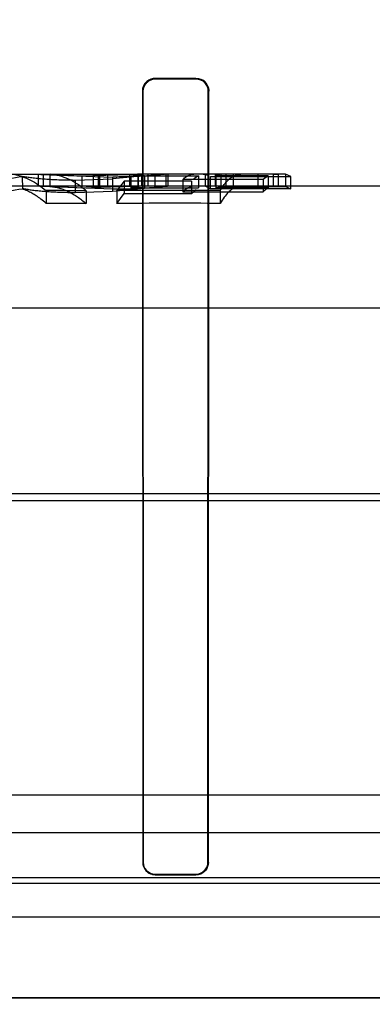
# Model space of a CAD drawing. Header units: millimetres. Extents: x 0 to 297, y 0 to 210.
# Tile 395 of 499: x 240.2929 to 240.3536, y 159.9814 to 160.1512. Entities that reach past the tile are written whole.
import ezdxf

# ---------------------------------------------------------------- set-up
doc = ezdxf.new("R2010")
doc.units = ezdxf.units.MM
doc.header["$LTSCALE"] = 16.335
doc.layers.get('0').update_dxf_attribs({"linetype": 'CONTINUOUS'})
for name, color, linetype in [('AXES_REF', 7, 'CONTINUOUS'), ('INTFCLR_1', 7, 'CONTINUOUS'), ('INTFCLR_144815', 7, 'CONTINUOUS'), ('INTFCLR_72935', 7, 'CONTINUOUS')]:
    doc.layers.add(name, color=color, linetype=linetype)

msp = doc.modelspace()

# ---------------------------------------------------------------- linework, layer by layer
at = {"color": 7, "linetype": 'Continuous'}
for radius in [6.787079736, 6.7865, 6.743039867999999]:
    msp.add_circle((241.4889109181, 154.7114647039), radius, dxfattribs=at)
for radius, start, end in [(6.72, 278.2771290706, 261.7228709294), (6.874, 113.0826918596, 346.8308908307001)]:
    msp.add_arc((241.4889109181, 154.7114647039), radius, start, end, dxfattribs=at)
at = {"layer": 'AXES_REF', "color": 9, "linetype": 'Continuous'}
msp.add_arc((241.4889109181, 154.7114647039), 6.191158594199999, 94.4118118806, 85.5881881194, dxfattribs=at)
at = {"layer": 'INTFCLR_1', "color": 9, "linetype": 'Continuous'}
for p, q in [((240.3162152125, 160.1409967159), (240.3162152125, 160.141077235)), ((240.3232152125, 160.1410702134), (240.3232152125, 160.1409901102)), ((240.3139891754, 160.1388507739), (240.3140696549, 160.1388507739)), ((240.3253501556, 160.1388507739), (240.3254298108, 160.1388507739)), ((240.3141418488, 160.0058507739), (240.3140656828, 160.0058507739)), ((240.3253540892, 160.0058507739), (240.3252786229, 160.0058507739)), ((240.3162152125, 160.0037032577), (240.3162152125, 160.0037792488)), ((240.3232152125, 160.003785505), (240.3232152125, 160.0037098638))]:
    msp.add_line(p, q, dxfattribs=at)
at = {"layer": 'INTFCLR_1', "color": 6, "linetype": 'Continuous'}
for p, q in [((240.3162152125, 160.141077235), (240.3232152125, 160.1410702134)), ((240.3232152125, 160.1409901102), (240.3162152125, 160.1409967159)), ((240.3139891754, 160.1388507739), (240.3140656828, 160.0058507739)), ((240.3140696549, 160.1388507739), (240.3141418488, 160.0058507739)), ((240.3252786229, 160.0058507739), (240.3253501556, 160.1388507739)), ((240.3253540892, 160.0058507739), (240.3254298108, 160.1388507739)), ((240.3162152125, 160.0037792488), (240.3232152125, 160.003785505)), ((240.3232152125, 160.0037098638), (240.3162152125, 160.0037032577)), ((240.8261591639, 159.98247797), (240.023271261, 159.98247797))]:
    msp.add_line(p, q, dxfattribs=at)
at = {"layer": 'INTFCLR_1', "color": 7, "linetype": 'Continuous'}
for points in [[(240.3253501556, 160.1388507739), (240.3253482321, 160.1389439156), (240.325342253, 160.1390368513), (240.3253322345, 160.1391294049), (240.3253182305, 160.1392212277), (240.3253002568, 160.1393123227), (240.325278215, 160.13940303), (240.3252520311, 160.1394933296), (240.3252217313, 160.1395828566), (240.3251873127, 160.1396714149)], [(240.3252609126, 160.1397021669), (240.3252960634, 160.1396118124), (240.3253272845, 160.1395198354), (240.3253544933, 160.1394264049), (240.3253776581, 160.1393314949), (240.3253966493, 160.1392354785), (240.3254113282, 160.1391391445), (240.3254217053, 160.1390428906), (240.3254278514, 160.1389467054), (240.3254298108, 160.1388507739)]]:
    msp.add_lwpolyline(points, dxfattribs=at)
at = {"layer": 'INTFCLR_1', "color": 6, "linetype": 'Continuous'}
for points, knots in [([(240.3162152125, 160.141077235), (240.3157049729, 160.1410777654), (240.3145315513, 160.1406691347), (240.3139884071, 160.139475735), (240.3139891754, 160.1388507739)], [0, 0, 0, 0, 0.4494707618, 1, 1, 1, 1]), ([(240.3162152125, 160.1409967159), (240.3157236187, 160.1409971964), (240.3145927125, 160.1406035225), (240.3140689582, 160.1394533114), (240.3140696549, 160.1388507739)], [0, 0, 0, 0, 0.449300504, 1, 1, 1, 1]), ([(240.3140656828, 160.0058507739), (240.3140656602, 160.0053087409), (240.3145171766, 160.0041676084), (240.3156608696, 160.0037027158), (240.3162152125, 160.0037032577)], [0, 0, 0, 0, 0.4943860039, 1, 1, 1, 1]), ([(240.3141418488, 160.0058507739), (240.3141418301, 160.005377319), (240.3145213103, 160.0042858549), (240.3156320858, 160.0037787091), (240.3162152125, 160.0037792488)], [0, 0, 0, 0, 0.4481005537, 1, 1, 1, 1]), ([(240.3232152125, 160.003785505), (240.323748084, 160.0037859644), (240.3248458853, 160.0042343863), (240.3252786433, 160.0053304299), (240.3252786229, 160.0058507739)], [0, 0, 0, 0, 0.5059473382, 1, 1, 1, 1]), ([(240.3253540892, 160.0058507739), (240.3253541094, 160.0053601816), (240.3249608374, 160.0042331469), (240.3238154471, 160.00371041), (240.3232152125, 160.0037098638)], [0, 0, 0, 0, 0.4497433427, 1, 1, 1, 1])]:
    msp.add_open_spline(points, degree=3, knots=knots, dxfattribs=at)
at = {"layer": 'INTFCLR_1', "color": 7, "linetype": 'Continuous'}
for points, knots in [([(240.3254298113, 160.1388507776), (240.3254305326, 160.1394181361), (240.3249567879, 160.140596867), (240.3237791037, 160.1410708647), (240.3232152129, 160.1410702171)], [0, 0, 0, 0, 0.5015327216, 1, 1, 1, 1]), ([(240.325350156, 160.138850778), (240.3253507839, 160.1393976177), (240.3248941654, 160.1405338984), (240.3237588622, 160.1409906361), (240.3232152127, 160.1409901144)], [0, 0, 0, 0, 0.5014628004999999, 1, 1, 1, 1])]:
    msp.add_open_spline(points, degree=3, knots=knots, dxfattribs=at)
for points in [[(240.3232152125, 160.1410702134), (240.3237464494, 160.1410696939), (240.3244984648, 160.1409866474), (240.324701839, 160.1404958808)], [(240.3251873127, 160.1396714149), (240.3249743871, 160.1401851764), (240.3245536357, 160.1408404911), (240.3239974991, 160.1408410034)]]:
    msp.add_open_spline(points, degree=3, dxfattribs=at)
at = {"layer": 'INTFCLR_144815', "color": 9, "linetype": 'Continuous'}
for p, q in [((240.2905359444, 160.124564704), (240.300665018, 160.1245647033)), ((240.3024247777, 160.1235527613), (240.3024247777, 160.1214141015)), ((240.3088810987, 160.1219494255), (240.3088810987, 160.1240682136)), ((240.3366914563, 160.1245647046), (240.3131627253, 160.1245647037)), ((240.6675376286, 160.122464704), (240.0072747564, 160.1224647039)), ((240.8751679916, 160.1014647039), (240.0486734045, 160.1014647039)), ((240.9525085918, 160.0693955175), (239.96197662, 160.0693955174)), ((240.022855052, 160.0682964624), (240.9060489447, 160.0682964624)), ((240.7466515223, 160.0109532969), (240.1027789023, 160.0109532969)), ((240.6198670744, 160.0031671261), (240.2295632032, 160.003163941)), ((240.2233066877, 160.0022726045), (240.6261237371, 160.0022726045)), ((239.8751081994, 159.9964647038), (241.007734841, 159.996464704))]:
    msp.add_line(p, q, dxfattribs=at)
at = {"layer": 'INTFCLR_144815', "color": 6, "linetype": 'Continuous'}
for p, q in [((240.2917317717, 160.1245647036), (240.2933142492, 160.1242121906)), ((240.2933142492, 160.1242121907), (240.2933259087, 160.1219979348)), ((240.2949599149, 160.1245647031), (240.3088810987, 160.1240682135)), ((240.2960572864, 160.1245647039), (240.2960572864, 160.1224647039)), ((240.2966618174, 160.1245647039), (240.3035726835, 160.1242542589)), ((240.2969085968, 160.1245647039), (240.2969085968, 160.1224647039)), ((240.2981275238, 160.1245376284), (240.2991772, 160.1245616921)), ((240.2981275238, 160.1224366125), (240.2981275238, 160.1245376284)), ((240.300665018, 160.1245647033), (240.3131627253, 160.1245647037)), ((240.300665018, 160.1245647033), (240.3079721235, 160.124492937)), ((240.3024247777, 160.1235527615), (240.3088343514, 160.1237665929)), ((240.3035726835, 160.1242542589), (240.3118209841, 160.124507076)), ((240.3035726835, 160.1242542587), (240.3035726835, 160.1221425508)), ((240.3055049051, 160.1245647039), (240.3055049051, 160.1224647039)), ((240.3063684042, 160.1245647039), (240.3063684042, 160.1224647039)), ((240.3065800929, 160.1245647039), (240.3065800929, 160.1224647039)), ((240.3133154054, 160.1245647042), (240.3079721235, 160.124492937)), ((240.3079721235, 160.1244929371), (240.3079721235, 160.1223902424)), ((240.314376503, 160.1242460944), (240.3088343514, 160.1237665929)), ((240.3088343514, 160.1237665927), (240.3088343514, 160.1216362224)), ((240.3108364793, 160.1233585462), (240.3096143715, 160.1217185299)), ((240.3224498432, 160.123374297), (240.3108364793, 160.123374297)), ((240.3108364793, 160.1233585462), (240.3108364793, 160.1212123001)), ((240.3118209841, 160.1224049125), (240.3118209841, 160.1245070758)), ((240.3120185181, 160.1242844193), (240.3120185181, 160.1221738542)), ((240.3120185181, 160.1242844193), (240.323631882, 160.1242844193)), ((240.3131627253, 160.1245647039), (240.3123992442, 160.1244366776)), ((240.3132205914, 160.1245647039), (240.3132205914, 160.1224647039)), ((240.3133137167, 160.1224647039), (240.3133137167, 160.1245647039)), ((240.3138415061, 160.1245647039), (240.3138415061, 160.1224647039)), ((240.314376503, 160.1242460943), (240.314376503, 160.1221340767)), ((240.3149435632, 160.1245647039), (240.3149435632, 160.1224647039)), ((240.3161723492, 160.1224647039), (240.3161723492, 160.1245647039)), ((240.3181162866, 160.1224647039), (240.3181162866, 160.1245647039)), ((240.3184071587, 160.1224647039), (240.3184071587, 160.1245647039)), ((240.3347744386, 160.1236491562), (240.3209580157, 160.1236491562)), ((240.3209580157, 160.1236436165), (240.3209580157, 160.1215084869)), ((240.3224498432, 160.123374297), (240.3224498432, 160.121228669)), ((240.323631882, 160.124286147), (240.3228417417, 160.1237502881)), ((240.323631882, 160.124286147), (240.323631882, 160.122175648)), ((240.3244871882, 160.1245647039), (240.3253246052, 160.1243894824)), ((240.3248339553, 160.1245647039), (240.3248339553, 160.1224647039)), ((240.3257418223, 160.122055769), (240.3257418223, 160.1241706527)), ((240.3257418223, 160.1241668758), (240.3395582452, 160.1241668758)), ((240.326556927, 160.1245647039), (240.326556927, 160.1224647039)), ((240.3274974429, 160.1245590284), (240.3266300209, 160.1243066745)), ((240.3266300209, 160.1243056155), (240.3266300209, 160.1221958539)), ((240.3266300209, 160.1243056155), (240.3356626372, 160.1243056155)), ((240.3274974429, 160.1245590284), (240.3274974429, 160.1224588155)), ((240.3365300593, 160.1245586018), (240.3274974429, 160.1245586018)), ((240.3283700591, 160.1245647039), (240.3283700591, 160.1224647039)), ((240.3296322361, 160.1245310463), (240.3292639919, 160.1245647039)), ((240.3386648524, 160.1245320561), (240.3296322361, 160.1245320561)), ((240.3296322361, 160.1245310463), (240.3296322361, 160.1224297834)), ((240.3339363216, 160.1224647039), (240.3339363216, 160.1245647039)), ((240.3356626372, 160.1243011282), (240.3347744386, 160.1236396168)), ((240.3347744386, 160.1236491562), (240.3347744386, 160.1215142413)), ((240.3356626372, 160.1243011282), (240.3356626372, 160.1221911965)), ((240.3366914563, 160.1245647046), (240.3365300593, 160.1245581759)), ((240.3365300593, 160.1245586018), (240.3365300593, 160.1224583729)), ((240.3366914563, 160.1245647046), (240.3374026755, 160.1245647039)), ((240.3374026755, 160.1245647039), (240.3374026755, 160.1224647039)), ((240.3395582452, 160.1241733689), (240.3386648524, 160.1245330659)), ((240.3386648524, 160.1245320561), (240.3386648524, 160.1224308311)), ((240.3395582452, 160.1220518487), (240.3395582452, 160.1241668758)), ((240.3088810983, 160.1219494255), (240.2949599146, 160.1224647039)), ((240.3035726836, 160.1221425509), (240.296661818, 160.1224647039)), ((240.2973996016, 160.1217311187), (240.2973996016, 160.1195190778)), ((240.2997024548, 160.1224647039), (240.2986515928, 160.1224522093)), ((240.3079721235, 160.1223902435), (240.300665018, 160.1224647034)), ((240.3024247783, 160.1214141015), (240.3088343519, 160.1216362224)), ((240.311820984, 160.1224049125), (240.3035726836, 160.1221425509)), ((240.304304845, 160.1216885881), (240.304304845, 160.1194747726)), ((240.3079721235, 160.1223902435), (240.3133154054, 160.1224647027)), ((240.3088343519, 160.1216362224), (240.3143765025, 160.1221340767)), ((240.3096143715, 160.1217185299), (240.3096143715, 160.1195059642)), ((240.3120185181, 160.1221659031), (240.3127805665, 160.1224314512)), ((240.323631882, 160.1221738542), (240.3120185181, 160.1221738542)), ((240.3209580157, 160.1215142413), (240.3347744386, 160.1215142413)), ((240.3224498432, 160.1212323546), (240.3232355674, 160.1219335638)), ((240.3257418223, 160.122055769), (240.3249065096, 160.1224191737)), ((240.3395582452, 160.1220518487), (240.3257418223, 160.1220518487)), ((240.3266300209, 160.1221969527), (240.3274974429, 160.1224588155)), ((240.3356626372, 160.1221958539), (240.3266300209, 160.1221958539)), ((240.3273783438, 160.1217285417), (240.3273783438, 160.1195163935)), ((240.3274974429, 160.1224583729), (240.3365300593, 160.1224583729)), ((240.3292639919, 160.1224647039), (240.3296322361, 160.1224297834)), ((240.3296322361, 160.1224308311), (240.3386648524, 160.1224308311)), ((240.3347744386, 160.121504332), (240.3353653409, 160.122008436)), ((240.3365300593, 160.1224579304), (240.3366914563, 160.1224647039)), ((240.3386648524, 160.1224318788), (240.3395582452, 160.1220585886)), ((240.3096143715, 160.1195059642), (240.3108364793, 160.1212123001)), ((240.3108364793, 160.121228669), (240.3224498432, 160.121228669)), ((240.8198920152, 160.0174647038), (240.0806815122, 160.0174647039))]:
    msp.add_line(p, q, dxfattribs=at)
for centre, radius, start, end in [((240.299742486, 160.0785574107), 0.0460071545, 98.0171224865, 110.2266078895), ((240.3099373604, 160.0934198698), 0.0311442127, 81.8054339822, 86.5325959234), ((240.2997560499, 160.0780432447), 0.0444225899, 98.32277566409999, 111.0002348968), ((240.2915031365, 158.6037057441), 1.5180368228, 89.51681503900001, 89.7774471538), ((240.3193870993, 158.540623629), 1.5811251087, 89.7104172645, 90.3541399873), ((240.3099346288, 160.0924133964), 0.0300507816, 81.4998326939, 86.4010483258), ((240.2914802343, 158.6587201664), 1.4608109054, 89.49698793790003, 89.76783053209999), ((240.3193867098, 158.6023735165), 1.5171639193, 89.6981941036, 90.36905545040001)]:
    msp.add_arc(centre, radius, start, end, dxfattribs=at)
for points, knots in [([(240.2933142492, 160.1242121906), (240.2935785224, 160.1241684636), (240.294118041, 160.124078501), (240.2949878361, 160.1239567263), (240.2959575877, 160.1238440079), (240.2970018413, 160.1237476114), (240.2981107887, 160.1236676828), (240.299324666, 160.1236060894), (240.3004621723, 160.1235728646), (240.3015206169, 160.1235554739), (240.3021097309, 160.1235535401), (240.3024247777, 160.1235527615)], [0, 0, 0, 0, 0.0878681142, 0.1794121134, 0.2880687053, 0.408088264, 0.5233847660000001, 0.6527576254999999, 0.8067562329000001, 0.8966549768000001, 1, 1, 1, 1]), ([(240.2933259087, 160.1241149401), (240.2937996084, 160.1239597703), (240.2947504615, 160.1235636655), (240.2961159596, 160.1227562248), (240.2969767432, 160.1220930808), (240.2973996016, 160.1217311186)], [0, 0, 0, 0, 0.3150314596, 0.6482155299, 1, 1, 1, 1]), ([(240.304304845, 160.1216885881), (240.3038302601, 160.1220999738), (240.3028645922, 160.1228440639), (240.3013222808, 160.1237188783), (240.2997432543, 160.1243036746), (240.2986635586, 160.1244947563), (240.2981275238, 160.1245376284)], [0, 0, 0, 0, 0.2725716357, 0.5273624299, 0.7666263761, 1, 1, 1, 1]), ([(240.3185224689, 160.1245647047), (240.3182623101, 160.1245647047), (240.3175865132, 160.1245001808), (240.316642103, 160.1244081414), (240.315647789, 160.1243196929), (240.3147311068, 160.1242487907), (240.3137428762, 160.1241872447), (240.3126782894, 160.1241362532), (240.3115372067, 160.1240989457), (240.3102576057, 160.124072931), (240.3093620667, 160.1240691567), (240.3088810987, 160.1240682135)], [0, 0, 0, 0, 0.0808065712, 0.2104255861, 0.2949528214, 0.3908138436, 0.4960050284, 0.6024811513, 0.7218478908, 0.8506087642, 1, 1, 1, 1]), ([(240.3209580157, 160.1236436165), (240.3211528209, 160.1238326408), (240.3217024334, 160.1242960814), (240.3224238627, 160.1245647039), (240.3228718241, 160.1245647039)], [0, 0, 0, 0, 0.3773130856, 1, 1, 1, 1]), ([(240.3273783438, 160.1217285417), (240.3275951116, 160.1220845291), (240.3280220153, 160.1227209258), (240.3287237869, 160.1235283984), (240.3294335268, 160.124113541), (240.3301661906, 160.124479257), (240.3306772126, 160.1245647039), (240.3309209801, 160.1245647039)], [0, 0, 0, 0, 0.2646885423, 0.4855285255, 0.6772668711, 0.8451925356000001, 1, 1, 1, 1]), ([(240.2933142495, 160.1220988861), (240.2935556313, 160.1220574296), (240.2940664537, 160.1219683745), (240.2948758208, 160.1218493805), (240.2957770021, 160.1217373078), (240.2967200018, 160.1216416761), (240.29772693, 160.1215592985), (240.2988266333, 160.1214936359), (240.3001097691, 160.1214416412), (240.3013308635, 160.1214177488), (240.302125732, 160.1214148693), (240.3024247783, 160.1214141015)], [0, 0, 0, 0, 0.0803155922, 0.1700328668, 0.2682374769, 0.3780956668, 0.4808324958, 0.5995231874, 0.7393378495, 0.9019330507, 1, 1, 1, 1]), ([(240.2973996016, 160.1195190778), (240.2971121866, 160.1197753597), (240.296560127, 160.1202334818), (240.2957404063, 160.1208142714), (240.2949641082, 160.1212815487), (240.2941739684, 160.1216781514), (240.2936188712, 160.1218983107), (240.2933259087, 160.1219979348)], [0, 0, 0, 0, 0.2407091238, 0.4479075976, 0.6274068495, 0.8065744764, 1, 1, 1, 1]), ([(240.2981275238, 160.1224366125), (240.2983959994, 160.1224143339), (240.2989338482, 160.1223429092), (240.2997321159, 160.1221574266), (240.3005228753, 160.1218945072), (240.3013046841, 160.1215555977), (240.3020763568, 160.1211423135), (240.3028367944, 160.1206564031), (240.3035849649, 160.1200997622), (240.3040663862, 160.1196901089), (240.304304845, 160.1194747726)], [0, 0, 0, 0, 0.1158968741, 0.2329809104, 0.3520699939, 0.4739020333, 0.5991191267, 0.7282635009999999, 0.8617756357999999, 1, 1, 1, 1]), ([(240.3185224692, 160.1224647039), (240.3182715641, 160.1224647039), (240.3176287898, 160.1224022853), (240.3167428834, 160.1223126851), (240.3158158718, 160.1222251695), (240.3149656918, 160.1221550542), (240.3140171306, 160.122088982), (240.3129551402, 160.1220322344), (240.3117619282, 160.1219867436), (240.3103841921, 160.1219557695), (240.3094095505, 160.1219505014), (240.3088810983, 160.1219494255)], [0, 0, 0, 0, 0.0779215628, 0.2001269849, 0.2767525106, 0.3670487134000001, 0.4650615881, 0.5720392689, 0.6973201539, 0.8358825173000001, 1, 1, 1, 1]), ([(240.3228718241, 160.1224647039), (240.3224224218, 160.1224647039), (240.3216961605, 160.1221826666), (240.3211522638, 160.1217042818), (240.3209580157, 160.1215084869)], [0, 0, 0, 0, 0.6196886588, 1, 1, 1, 1]), ([(240.3309209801, 160.1224647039), (240.3306757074, 160.1224647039), (240.3301611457, 160.1223745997), (240.3294261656, 160.1219915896), (240.3287124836, 160.1213779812), (240.3280139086, 160.1205377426), (240.3275904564, 160.1198792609), (240.3273783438, 160.1195163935)], [0, 0, 0, 0, 0.1532186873, 0.3195712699, 0.5119813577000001, 0.7374347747, 1, 1, 1, 1])]:
    msp.add_open_spline(points, degree=3, knots=knots, dxfattribs=at)
at = {"layer": 'INTFCLR_72935', "color": 9, "linetype": 'Continuous'}
for p, q in [((240.3162152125, 160.141077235), (240.3162152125, 160.1409967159)), ((240.3232152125, 160.1409901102), (240.3232152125, 160.1410702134)), ((240.3140696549, 160.1388507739), (240.3139891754, 160.1388507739)), ((240.3254298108, 160.1388507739), (240.3253501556, 160.1388507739)), ((240.3140656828, 160.0058507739), (240.3141418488, 160.0058507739)), ((240.3252786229, 160.0058507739), (240.3253540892, 160.0058507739)), ((240.3162152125, 160.0037792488), (240.3162152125, 160.0037032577)), ((240.3232152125, 160.0037098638), (240.3232152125, 160.003785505))]:
    msp.add_line(p, q, dxfattribs=at)
at = {"layer": 'INTFCLR_72935', "color": 6, "linetype": 'Continuous'}
for p, q in [((240.3232152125, 160.1410702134), (240.3162152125, 160.141077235)), ((240.3162152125, 160.1409967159), (240.3232152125, 160.1409901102)), ((240.3139891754, 160.1388507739), (240.3140656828, 160.0058507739)), ((240.3141418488, 160.0058507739), (240.3140696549, 160.1388507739)), ((240.3253501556, 160.1388507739), (240.3252786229, 160.0058507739)), ((240.3253540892, 160.0058507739), (240.3254298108, 160.1388507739)), ((240.3232152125, 160.003785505), (240.3162152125, 160.0037792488)), ((240.3162152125, 160.0037032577), (240.3232152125, 160.0037098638)), ((240.023271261, 159.98247797), (240.8261591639, 159.98247797))]:
    msp.add_line(p, q, dxfattribs=at)
at = {"layer": 'INTFCLR_72935', "color": 7, "linetype": 'Continuous'}
msp.add_lwpolyline([(240.3251877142, 160.1396704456), (240.3252214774, 160.1395835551), (240.3252514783, 160.1394950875), (240.325277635, 160.1394052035), (240.3252999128, 160.1393138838), (240.3253181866, 160.139221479), (240.325332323, 160.1391287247), (240.3253423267, 160.1390359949), (240.3253482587, 160.1389432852), (240.3253501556, 160.1388507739)], dxfattribs=at)
at = {"layer": 'INTFCLR_72935', "color": 6, "linetype": 'Continuous'}
for points, knots in [([(240.3162152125, 160.141077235), (240.3157001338, 160.1410777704), (240.3145257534, 160.1406637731), (240.3139884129, 160.1394710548), (240.3139891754, 160.1388507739)], [0, 0, 0, 0, 0.4536700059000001, 1, 1, 1, 1]), ([(240.3140696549, 160.1388507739), (240.3140690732, 160.1393539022), (240.3144753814, 160.1404871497), (240.3156238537, 160.1409972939), (240.3162152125, 160.1409967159)], [0, 0, 0, 0, 0.4596932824, 1, 1, 1, 1]), ([(240.3232152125, 160.1410702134), (240.3237075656, 160.1410697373), (240.3248718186, 160.1406782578), (240.3254305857, 160.1394880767), (240.3254298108, 160.1388507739)], [0, 0, 0, 0, 0.4358433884, 1, 1, 1, 1]), ([(240.3140656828, 160.0058507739), (240.3140656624, 160.0053606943), (240.3144582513, 160.0042293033), (240.3156099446, 160.003702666), (240.3162152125, 160.0037032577)], [0, 0, 0, 0, 0.447419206, 1, 1, 1, 1]), ([(240.3162152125, 160.0037792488), (240.3156754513, 160.0037787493), (240.314571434, 160.0042331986), (240.3141418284, 160.0053330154), (240.3141418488, 160.0058507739)], [0, 0, 0, 0, 0.5104030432, 1, 1, 1, 1]), ([(240.3252786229, 160.0058507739), (240.3252786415, 160.0053767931), (240.3248984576, 160.0042894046), (240.3237935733, 160.0037860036), (240.3232152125, 160.003785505)], [0, 0, 0, 0, 0.4504057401, 1, 1, 1, 1]), ([(240.3232152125, 160.0037098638), (240.3237746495, 160.0037103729), (240.3249137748, 160.0041836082), (240.3253541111, 160.0053184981), (240.3253540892, 160.0058507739)], [0, 0, 0, 0, 0.5124398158, 1, 1, 1, 1])]:
    msp.add_open_spline(points, degree=3, knots=knots, dxfattribs=at)
at = {"layer": 'INTFCLR_72935', "color": 7, "linetype": 'Continuous'}
msp.add_open_spline([(240.323215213, 160.1409901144), (240.3237548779, 160.1409895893), (240.3248892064, 160.1405390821), (240.325351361, 160.1394015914), (240.3253501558, 160.138850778)], degree=3, knots=[0, 0, 0, 0, 0.4948877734, 1, 1, 1, 1], dxfattribs=at)
msp.add_open_spline([(240.3232152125, 160.1409901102), (240.3237282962, 160.1409896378), (240.3244544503, 160.1409085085), (240.3246506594, 160.1404344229)], degree=3, dxfattribs=at)

doc.saveas('drawing.dxf')
